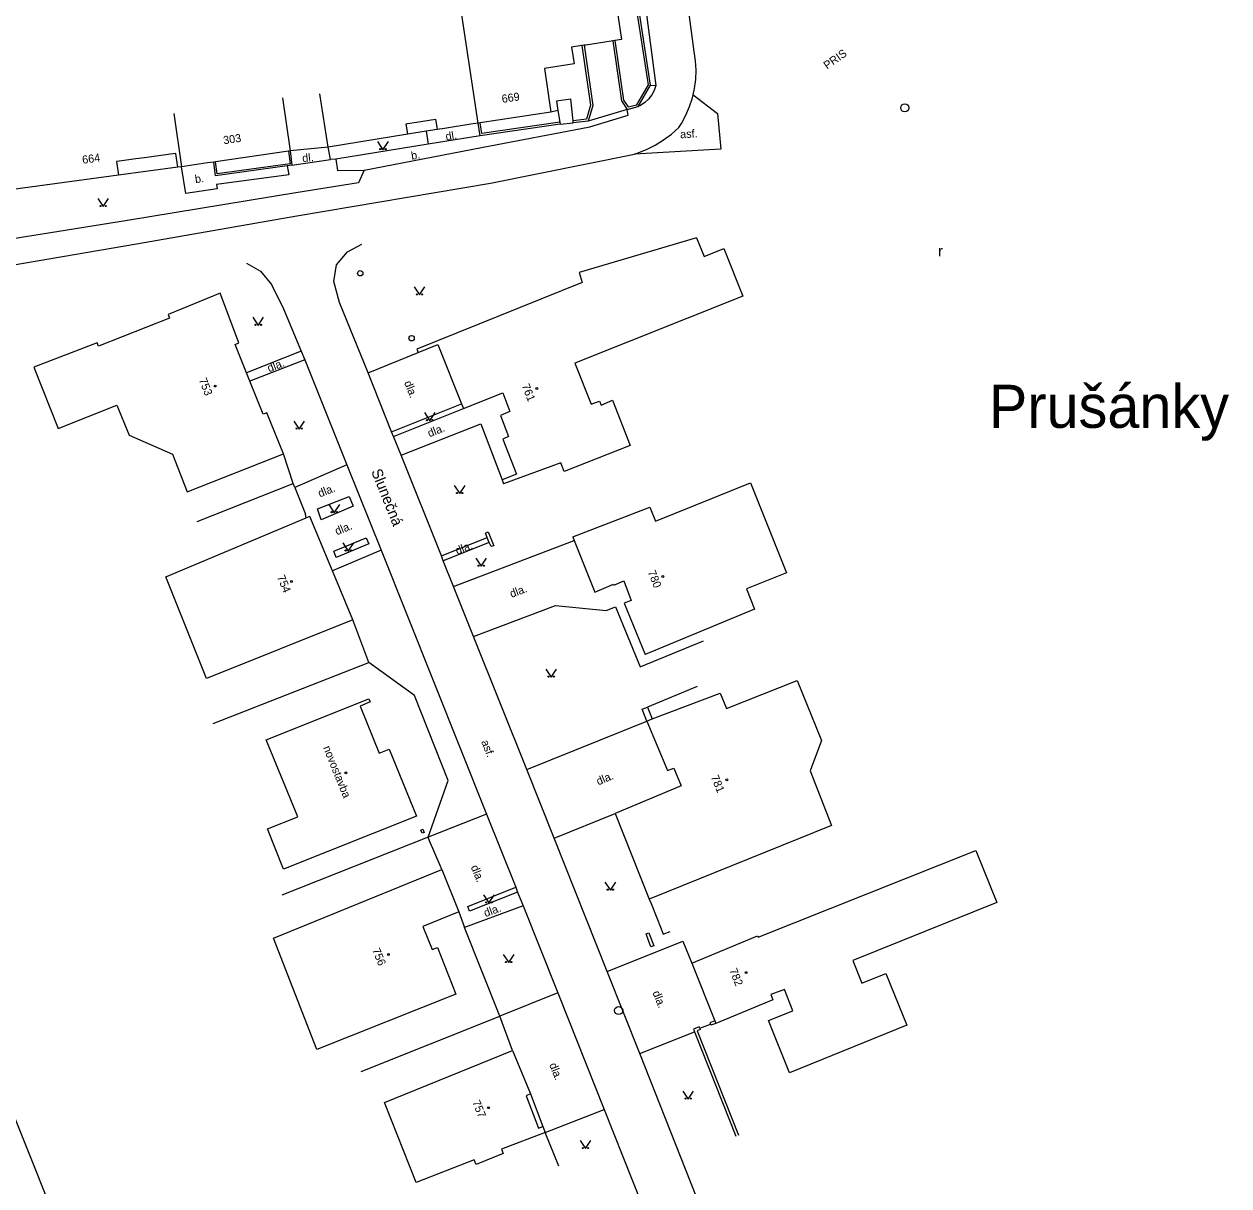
# Model space of a CAD drawing. Extents: x -577457 to -568404, y -1208466 to -1201387.
# Drawn here: x -574991.3 to -574879.4, y -1204504.5 to -1204396.7 of the extents above; entities that cross this region are included whole.
import ezdxf

# ---------------------------------------------------------------- set-up
doc = ezdxf.new("R2010")
doc.units = 0
for name, color, linetype in [('BUDOVY_MĚŘ', 7, 'Continuous'), ('BUDOVY_NEMĚŘ', 7, 'Continuous'), ('MAP_ZN_BP', 7, 'Continuous'), ('NÁZVY_SÍDEL_JEDNOTKY', 7, 'Continuous'), ('NÁZVY_ULIC_TOK_SMĚR', 7, 'Continuous'), ('OBVOD_PILÍŘE', 7, 'Continuous'), ('POMOC_POPIS', 7, 'Continuous'), ('ROZHRANÍ_PLOCH', 7, 'Continuous'), ('ZN_BP', 7, 'Continuous'), ('ZN_BUDOV', 7, 'Continuous'), ('ZN_DOPLŇKOVÉ', 7, 'Continuous'), ('ZN_KULTUR', 7, 'Continuous'), ('Č_POPIS_ORIENT', 7, 'Continuous')]:
    doc.layers.add(name, color=color, linetype=linetype)

msp = doc.modelspace()

# ---------------------------------------------------------------- linework, layer by layer
at = {"layer": 'BUDOVY_MĚŘ'}
for points in [[(-574949.15, -1204405.86), (-574950.99, -1204393.54), (-574936.84, -1204391.4), (-574936.83, -1204391.46)], [(-574936.83, -1204391.46), (-574935.82, -1204398.11), (-574936.44, -1204398.21)], [(-574939.51, -1204398.67), (-574940.47, -1204398.82), (-574940.24, -1204400.38), (-574942.98, -1204400.79), (-574942.41, -1204404.85)], [(-574939.31, -1204398.64), (-574939.51, -1204398.67)], [(-574939.16, -1204398.62), (-574939.31, -1204398.64)], [(-574936.64, -1204398.24), (-574936.79, -1204398.26)], [(-574936.44, -1204398.21), (-574936.64, -1204398.24)], [(-574963.06, -1204408.09), (-574963.85, -1204403.15)], [(-574967.32, -1204403.51), (-574966.6, -1204408.45)], [(-574977.41, -1204404.97), (-574976.69, -1204409.92)], [(-574942.41, -1204404.85), (-574948.95, -1204405.83)], [(-574953.97, -1204406.63), (-574955.67, -1204406.9)], [(-574952.94, -1204406.47), (-574953.97, -1204406.63)], [(-574952.27, -1204406.36), (-574952.94, -1204406.47)], [(-574949.15, -1204405.86), (-574949.82, -1204405.97)], [(-574948.95, -1204405.83), (-574949.15, -1204405.86)], [(-574955.67, -1204406.9), (-574963.06, -1204408.09)], [(-574966.75, -1204408.47), (-574973.53, -1204409.46)], [(-574966.6, -1204408.45), (-574966.75, -1204408.47)], [(-574977.03, -1204409.97), (-574982.55, -1204410.71)], [(-574976.69, -1204409.92), (-574977.03, -1204409.97)], [(-574976.28, -1204409.86), (-574976.69, -1204409.92)], [(-574973.68, -1204409.48), (-574974.28, -1204409.57)], [(-574973.53, -1204409.46), (-574973.68, -1204409.48)], [(-574982.55, -1204410.71), (-574992.56, -1204412.06)], [(-574928.86, -1204416.51), (-574939.77, -1204419.74), (-574939.49, -1204420.66), (-574954.85, -1204426.86), (-574954.72, -1204427.17)], [(-574970.65, -1204429.04), (-574971.7, -1204426.41), (-574971.36, -1204426.28), (-574973.11, -1204421.65), (-574977.93, -1204423.63), (-574977.79, -1204423.97), (-574984.4, -1204426.59), (-574984.53, -1204426.26), (-574990.39, -1204428.54)], [(-574954.72, -1204427.17), (-574952.9, -1204426.42), (-574950.68, -1204431.94)], [(-574990.39, -1204428.54), (-574988.13, -1204434.21)], [(-574950.51, -1204432.37), (-574946.86, -1204430.91), (-574946.19, -1204432.65), (-574947.07, -1204433.02), (-574946.32, -1204434.97), (-574946.86, -1204435.2), (-574945.57, -1204438.46), (-574946.92, -1204439)], [(-574988.13, -1204434.21), (-574982.68, -1204432.07), (-574981.55, -1204434.84)], [(-574950.68, -1204431.94), (-574950.51, -1204432.37)], [(-574946.92, -1204439), (-574946.78, -1204439.35)], [(-574962.66, -1204447.44), (-574964.77, -1204442.38), (-574965.11, -1204442.52)], [(-574940.35, -1204444.27), (-574940.22, -1204444.62)], [(-574940.22, -1204444.62), (-574938.31, -1204449.42), (-574936.59, -1204448.67), (-574936.55, -1204448.77), (-574935.63, -1204448.37), (-574934.93, -1204450.18), (-574935.59, -1204450.43), (-574933.65, -1204455.19)], [(-574960.78, -1204451.97), (-574962.66, -1204447.44)], [(-574959.28, -1204459.32), (-574959.16, -1204459.6), (-574960.1, -1204460), (-574958.34, -1204464.36), (-574957.41, -1204463.99), (-574954.88, -1204470.21), (-574967.21, -1204475.12), (-574968.71, -1204471.39), (-574965.88, -1204470.28), (-574968.82, -1204463.11), (-574959.28, -1204459.32)], [(-574933.48, -1204461.39), (-574931.57, -1204465.97), (-574930.98, -1204465.75), (-574930.29, -1204467.39), (-574936.43, -1204469.97), (-574933.26, -1204477.91)], [(-574933.48, -1204461.39), (-574932.98, -1204461.18)], [(-574952.52, -1204475.17), (-574950.94, -1204479.09)], [(-574929.31, -1204483.86), (-574927.17, -1204489.21)], [(-574927.17, -1204489.21), (-574927.08, -1204489.45)], [(-574945.95, -1204491.97), (-574944.28, -1204496)], [(-574944.28, -1204496), (-574944.69, -1204496.17), (-574943.54, -1204499.18), (-574943.14, -1204499.02)], [(-574944.28, -1204496), (-574943.14, -1204499.02)], [(-574943.14, -1204499.02), (-574942.92, -1204499.59)]]:
    msp.add_lwpolyline(points, dxfattribs=at)
at = {"layer": 'BUDOVY_NEMĚŘ'}
for points in [[(-574928.86, -1204416.51), (-574928.16, -1204418.24), (-574926.34, -1204417.5), (-574924.57, -1204421.94), (-574940.16, -1204428.17), (-574938.65, -1204431.97), (-574937.88, -1204431.67), (-574937.72, -1204432.04), (-574936.68, -1204431.6), (-574935.02, -1204435.81), (-574941.15, -1204438.22), (-574941.47, -1204437.41), (-574946.78, -1204439.35)], [(-574940.35, -1204444.27), (-574933.19, -1204441.53), (-574932.68, -1204442.81), (-574923.86, -1204439.28), (-574920.51, -1204447.63), (-574924.23, -1204449.12), (-574923.48, -1204450.98), (-574933.65, -1204455.19)], [(-574960.78, -1204451.97), (-574974.36, -1204457.44), (-574978.15, -1204448), (-574965.11, -1204442.52)], [(-574932.98, -1204461.18), (-574926.67, -1204458.8), (-574926.08, -1204460.21), (-574919.51, -1204457.62), (-574917.27, -1204463.19), (-574918.32, -1204466.01), (-574916.32, -1204471.09), (-574933.26, -1204477.91)], [(-574929.31, -1204483.86), (-574923.21, -1204481.33), (-574923.13, -1204481.46), (-574902.94, -1204473.41), (-574900.98, -1204478.23), (-574914.35, -1204483.6), (-574913.51, -1204485.71), (-574911.28, -1204484.81), (-574909.34, -1204489.63), (-574920.22, -1204494.03), (-574922.18, -1204489.18), (-574919.93, -1204488.28), (-574920.71, -1204486.29), (-574921.96, -1204486.78), (-574921.79, -1204487.27), (-574927.08, -1204489.45)], [(-574950.94, -1204479.09), (-574954.29, -1204480.47), (-574953.42, -1204482.6), (-574952.92, -1204482.4), (-574951.23, -1204486.73), (-574964.11, -1204491.87), (-574968.15, -1204481.53), (-574952.52, -1204475.17)], [(-574957.85, -1204496.79), (-574945.95, -1204491.97)], [(-574942.92, -1204499.59), (-574946.97, -1204501.12), (-574946.81, -1204501.54), (-574949.34, -1204502.55), (-574949.5, -1204502.13), (-574954.91, -1204504.23), (-574957.85, -1204496.79)]]:
    msp.add_lwpolyline(points, dxfattribs=at)
at = {"layer": 'MAP_ZN_BP'}
for centre, radius in [((-574909.53, -1204404.45), 0.375), ((-574909.53, -1204404.45), 0.0005), ((-574936.1, -1204488.26), 0.375), ((-574936.1, -1204488.26), 0.0005)]:
    msp.add_circle(centre, radius, dxfattribs=at)
at = {"layer": 'OBVOD_PILÍŘE'}
for points in [[(-574948.12, -1204444.81), (-574948.22, -1204444.58), (-574948.31, -1204444.34), (-574948.46, -1204443.95), (-574948.2, -1204443.83), (-574947.7, -1204445.1), (-574947.95, -1204445.19), (-574948.12, -1204444.81)], [(-574954.21, -1204471.57), (-574954.15, -1204471.72), (-574954.35, -1204471.8), (-574954.47, -1204471.51), (-574954.27, -1204471.42), (-574954.21, -1204471.57)], [(-574933.32, -1204481.74), (-574933.55, -1204481.14), (-574933.31, -1204481.04), (-574932.84, -1204482.25), (-574933.1, -1204482.34), (-574933.32, -1204481.74)]]:
    msp.add_lwpolyline(points, dxfattribs=at)
at = {"layer": 'ROZHRANÍ_PLOCH'}
for points in [[(-574939.45, -1204323.76), (-574939.77, -1204330.91), (-574939.97, -1204334.35), (-574940.08, -1204337.79), (-574940.11, -1204341.23), (-574940.07, -1204344.67), (-574939.94, -1204348.11), (-574939.74, -1204351.54), (-574935.91, -1204377.69), (-574932.64, -1204402.37)], [(-574929.18, -1204403.24), (-574929.06, -1204402.66), (-574928.94, -1204401.81), (-574928.91, -1204400.94), (-574928.96, -1204400.08), (-574929.09, -1204399.22), (-574932.17, -1204375.97)], [(-574929.18, -1204403.24), (-574926.93, -1204404.98), (-574926.6, -1204408.29), (-574934.63, -1204408.74)], [(-574934.63, -1204408.74), (-574934.37, -1204408.65), (-574933.52, -1204408.32), (-574932.71, -1204407.91), (-574931.93, -1204407.43), (-574931.2, -1204406.89), (-574930.52, -1204406.28), (-574930.27, -1204405.89), (-574929.85, -1204405.13), (-574929.51, -1204404.33), (-574929.25, -1204403.51), (-574929.18, -1204403.24)], [(-574932.64, -1204402.37), (-574932.8, -1204402.83), (-574933.02, -1204403.25), (-574933.32, -1204403.64), (-574933.67, -1204403.97), (-574934.08, -1204404.23), (-574934.29, -1204404.34)], [(-574933.13, -1204402.35), (-574932.64, -1204402.37)], [(-574940.33, -1204405.65), (-574940.55, -1204403.65), (-574941.86, -1204403.82), (-574941.73, -1204404.7)], [(-574959.74, -1204410.24), (-574948.83, -1204408.13), (-574938.76, -1204406.22), (-574935.21, -1204405.13), (-574935.32, -1204404.6)], [(-574941.73, -1204404.7), (-574942.41, -1204404.85)], [(-574941.73, -1204404.7), (-574941.57, -1204405.77)], [(-574935.32, -1204404.6), (-574938.92, -1204405.69)], [(-574953.97, -1204406.63), (-574953.78, -1204407.82)], [(-574941.57, -1204405.77), (-574941.54, -1204405.97)], [(-574941.54, -1204405.97), (-574940.31, -1204405.85)], [(-574940.31, -1204405.85), (-574940.33, -1204405.65)], [(-574953.78, -1204407.82), (-574962.35, -1204409.23)], [(-574948.97, -1204407.06), (-574953.78, -1204407.82)], [(-575072.64, -1204433.48), (-575062.14, -1204429.9), (-575043.66, -1204426.88), (-575009.66, -1204422), (-574980.88, -1204417.08), (-574965.97, -1204414.47), (-574948, -1204411.43), (-574934.63, -1204408.74)], [(-574962.85, -1204409.25), (-574963.06, -1204408.09)], [(-574966.89, -1204409.83), (-574966.73, -1204410.67), (-574973.45, -1204411.57), (-574973.39, -1204411.97), (-574976.28, -1204412.39), (-574976.69, -1204409.92)], [(-574966.43, -1204409.77), (-574962.85, -1204409.25)], [(-574962.35, -1204409.23), (-574962.85, -1204409.25)], [(-574962.35, -1204409.23), (-574962.2, -1204410.28), (-574959.74, -1204410.24)], [(-574959.74, -1204410.24), (-574960.24, -1204411.4), (-574966.07, -1204412.35), (-574981.69, -1204414.91), (-575005.1, -1204418.65)], [(-574959.36, -1204429.05), (-574962.03, -1204422.52), (-574962.53, -1204420.56), (-574962.29, -1204419.03), (-574961.28, -1204417.82), (-574959.95, -1204417.1)], [(-574970.65, -1204418.88), (-574969.35, -1204419.63), (-574968.33, -1204420.85), (-574967.21, -1204423.11), (-574965.58, -1204427.05)], [(-574965.58, -1204427.05), (-574970.65, -1204429.04)], [(-574965.24, -1204427.86), (-574970.33, -1204429.83)], [(-574965.58, -1204427.05), (-574965.24, -1204427.86)], [(-574965.24, -1204427.86), (-574961.33, -1204437.58)], [(-574959.36, -1204429.05), (-574954.72, -1204427.17)], [(-574970.33, -1204429.83), (-574970.65, -1204429.04)], [(-574957.18, -1204434.52), (-574959.36, -1204429.05)], [(-574981.55, -1204434.84), (-574977.53, -1204436.6), (-574976.17, -1204440.09), (-574967.23, -1204436.57), (-574968.77, -1204432.76), (-574969.11, -1204432.9), (-574970.33, -1204429.83)], [(-574957.18, -1204434.52), (-574950.68, -1204431.94)], [(-574956.99, -1204434.95), (-574950.51, -1204432.37)], [(-574956.99, -1204434.95), (-574957.18, -1204434.52)], [(-574956.29, -1204436.71), (-574948.9, -1204433.78), (-574946.92, -1204439)], [(-574956.29, -1204436.71), (-574956.99, -1204434.95)], [(-574952.56, -1204446.03), (-574956.29, -1204436.71)], [(-574961.33, -1204437.58), (-574966.16, -1204439.69)], [(-574961.33, -1204437.58), (-574958.14, -1204445.53)], [(-574964.06, -1204441.69), (-574961.11, -1204440.52), (-574960.74, -1204441.43), (-574963.72, -1204442.7), (-574964.06, -1204441.69)], [(-574962.56, -1204445.6), (-574959.53, -1204444.37), (-574959.3, -1204444.92), (-574962.33, -1204446.19), (-574962.56, -1204445.6)], [(-574952.56, -1204446.03), (-574948.31, -1204444.34)], [(-574951.42, -1204448.9), (-574940.22, -1204444.62)], [(-574958.14, -1204445.53), (-574962.66, -1204447.44)], [(-574958.14, -1204445.53), (-574948.38, -1204470.04)], [(-574948.12, -1204444.81), (-574952.38, -1204446.51)], [(-574952.38, -1204446.51), (-574952.56, -1204446.03)], [(-574951.42, -1204448.9), (-574952.38, -1204446.51)], [(-574949.57, -1204453.52), (-574951.42, -1204448.9)], [(-574949.57, -1204453.52), (-574941.97, -1204450.64), (-574937.27, -1204451.12), (-574936.38, -1204450.77), (-574934.11, -1204456.34), (-574928.22, -1204453.94)], [(-574944.62, -1204465.88), (-574949.57, -1204453.52)], [(-574944.62, -1204465.88), (-574933.48, -1204461.39)], [(-574942.1, -1204472.24), (-574944.62, -1204465.88)], [(-574948.38, -1204470.04), (-574953.78, -1204472.15)], [(-574948.38, -1204470.04), (-574945.66, -1204476.8)], [(-574942.1, -1204472.24), (-574936.43, -1204469.97)], [(-574937.17, -1204484.62), (-574942.1, -1204472.24)], [(-574945.48, -1204477.26), (-574949.95, -1204479.03), (-574950.11, -1204478.6), (-574945.66, -1204476.8)], [(-574945.66, -1204476.8), (-574945.48, -1204477.26)], [(-574945.48, -1204477.26), (-574944.96, -1204478.55)], [(-574944.96, -1204478.55), (-574950.42, -1204480.55)], [(-574944.96, -1204478.55), (-574941.74, -1204486.62)], [(-574937.17, -1204484.62), (-574930.14, -1204481.81), (-574929.31, -1204483.86)], [(-574934.12, -1204492.26), (-574937.17, -1204484.62)], [(-574941.74, -1204486.62), (-574947.12, -1204488.78)], [(-574941.74, -1204486.62), (-574937.43, -1204497.46)], [(-574934.12, -1204492.26), (-574929.07, -1204490.24)], [(-574922.21, -1204522.42), (-574934.12, -1204492.26)], [(-574942.92, -1204499.59), (-574937.43, -1204497.46)], [(-574937.43, -1204497.46), (-574926.91, -1204523.95)]]:
    msp.add_lwpolyline(points, dxfattribs=at)
at = {"layer": 'ZN_BP'}
for radius in [0.25, 0.0005]:
    msp.add_circle((-574955.32, -1204425.84), radius, dxfattribs=at)
at = {"layer": 'ZN_BUDOV'}
for centre in [(-574973.56, -1204430.28), (-574943.7, -1204430.51), (-574931.99, -1204447.97), (-574966.47, -1204448.43), (-574961.42, -1204466.19), (-574926.06, -1204466.84), (-574957.48, -1204483.06), (-574924.27, -1204484.74), (-574948.19, -1204497.28)]:
    msp.add_circle(centre, 0.0875, dxfattribs=at)
at = {"layer": 'ZN_DOPLŇKOVÉ'}
for points in [[(-574936.44, -1204398.21), (-574935.65, -1204403.74), (-574935.23, -1204404.37), (-574934.42, -1204404.17), (-574933.34, -1204402.31), (-574935.05, -1204391.16)], [(-574933.13, -1204402.35), (-574934.85, -1204391.13)], [(-574939.51, -1204398.67), (-574938.71, -1204404.21), (-574939.07, -1204405.51), (-574940.33, -1204405.65)], [(-574939.31, -1204398.64), (-574938.5, -1204404.23), (-574938.92, -1204405.69)], [(-574936.79, -1204398.26), (-574939.16, -1204398.62)], [(-574936.64, -1204398.24), (-574935.84, -1204403.81), (-574935.32, -1204404.6)], [(-574934.29, -1204404.34), (-574933.13, -1204402.35)], [(-574935.32, -1204404.6), (-574934.29, -1204404.34)], [(-574954.88, -1204405.79), (-574953.09, -1204405.51), (-574952.94, -1204406.47)], [(-574955.67, -1204406.9), (-574955.82, -1204405.94), (-574955.71, -1204405.92)], [(-574955.71, -1204405.92), (-574954.88, -1204405.79)], [(-574949.82, -1204405.97), (-574952.27, -1204406.36)], [(-574948.97, -1204407.06), (-574949.15, -1204405.86)], [(-574941.54, -1204405.97), (-574948.97, -1204407.06)], [(-574941.57, -1204405.77), (-574948.81, -1204406.83), (-574948.95, -1204405.83)], [(-574938.92, -1204405.69), (-574940.31, -1204405.85)], [(-574977.71, -1204408.75), (-574980.13, -1204409.08)], [(-574977.03, -1204409.97), (-574977.21, -1204408.68), (-574977.71, -1204408.75)], [(-574966.75, -1204408.47), (-574966.6, -1204409.64), (-574973.39, -1204410.59), (-574973.53, -1204409.46)], [(-574963.06, -1204408.09), (-574966.6, -1204408.45)], [(-574966.6, -1204408.45), (-574966.43, -1204409.77)], [(-574982.24, -1204409.36), (-574982.73, -1204409.43), (-574982.55, -1204410.71)], [(-574980.94, -1204409.19), (-574982.24, -1204409.36)], [(-574980.13, -1204409.08), (-574980.94, -1204409.19)], [(-574974.28, -1204409.57), (-574976.28, -1204409.86)], [(-574966.89, -1204409.83), (-574973.52, -1204410.75), (-574973.68, -1204409.48)], [(-574966.43, -1204409.77), (-574966.89, -1204409.83)], [(-574966.31, -1204439.34), (-574967.23, -1204436.57)], [(-574975.25, -1204442.86), (-574966.31, -1204439.34)], [(-574966.16, -1204439.69), (-574966.31, -1204439.34)], [(-574966.16, -1204439.69), (-574965.19, -1204442.17)], [(-574965.11, -1204442.52), (-574965.19, -1204442.17)], [(-574959.28, -1204455.94), (-574960.78, -1204451.97)], [(-574973.74, -1204461.61), (-574959.28, -1204455.94)], [(-574953.78, -1204472.15), (-574951.92, -1204466.89), (-574955.04, -1204459.02), (-574959.28, -1204455.94)], [(-574928.82, -1204458.16), (-574933.43, -1204460.08)], [(-574933.48, -1204461.39), (-574933.93, -1204460.29), (-574933.43, -1204460.08)], [(-574933.43, -1204460.08), (-574932.98, -1204461.18)], [(-574953.78, -1204472.15), (-574967.37, -1204477.55)], [(-574953.65, -1204472.5), (-574953.78, -1204472.15)], [(-574952.67, -1204474.8), (-574953.65, -1204472.5)], [(-574952.52, -1204475.17), (-574952.67, -1204474.8)], [(-574933.26, -1204477.91), (-574933.09, -1204478.32)], [(-574933.09, -1204478.32), (-574932.15, -1204480.67)], [(-574950.94, -1204479.09), (-574950.42, -1204480.55)], [(-574947.12, -1204488.78), (-574950.42, -1204480.55)], [(-574932.15, -1204480.67), (-574931.95, -1204481.16), (-574931.33, -1204480.91)], [(-574960, -1204493.92), (-574947.12, -1204488.78)], [(-574945.95, -1204491.97), (-574947.12, -1204488.78)], [(-574928.57, -1204489.9), (-574927.58, -1204489.51)], [(-574927.17, -1204489.21), (-574927.62, -1204489.39), (-574927.58, -1204489.51)], [(-574927.08, -1204489.45), (-574927.53, -1204489.63), (-574927.58, -1204489.51)], [(-574928.57, -1204489.9), (-574928.62, -1204489.78), (-574929.15, -1204490), (-574929.07, -1204490.24)], [(-574929.07, -1204490.24), (-574925.22, -1204499.93)], [(-574928.57, -1204489.9), (-574928.52, -1204490.03), (-574928.82, -1204490.14), (-574924.98, -1204499.84)], [(-574994.38, -1204492.75), (-574988.41, -1204507.62)], [(-574941.65, -1204502.72), (-574942.92, -1204499.59)]]:
    msp.add_lwpolyline(points, dxfattribs=at)
for radius in [0.25, 0.0005]:
    msp.add_circle((-574960.09, -1204419.81), radius, dxfattribs=at)
at = {"layer": 'ZN_KULTUR'}
for points in [[(-574958.48, -1204407.59), (-574957.98, -1204408.34), (-574957.48, -1204407.59)], [(-574984.46, -1204412.87), (-574983.96, -1204413.62), (-574983.46, -1204412.87)], [(-574955.09, -1204421.07), (-574954.59, -1204421.82), (-574954.09, -1204421.07)], [(-574970.06, -1204423.9), (-574969.56, -1204424.65), (-574969.06, -1204423.9)], [(-574966.26, -1204433.53), (-574965.76, -1204434.28), (-574965.26, -1204433.53)], [(-574954.14, -1204432.75), (-574953.64, -1204433.5), (-574953.14, -1204432.75)], [(-574951.36, -1204439.52), (-574950.86, -1204440.27), (-574950.36, -1204439.52)], [(-574963, -1204441.29), (-574962.5, -1204442.04), (-574962, -1204441.29)], [(-574961.7, -1204444.85), (-574961.2, -1204445.6), (-574960.7, -1204444.85)], [(-574949.36, -1204446.26), (-574948.86, -1204447.01), (-574948.36, -1204446.26)], [(-574942.87, -1204456.56), (-574942.37, -1204457.31), (-574941.87, -1204456.56)], [(-574937.37, -1204476.34), (-574936.87, -1204477.09), (-574936.37, -1204476.34)], [(-574948.64, -1204477.52), (-574948.14, -1204478.27), (-574947.64, -1204477.52)], [(-574946.81, -1204483.06), (-574946.31, -1204483.81), (-574945.81, -1204483.06)], [(-574930.15, -1204495.73), (-574929.65, -1204496.48), (-574929.15, -1204495.73)], [(-574939.67, -1204500.33), (-574939.17, -1204501.08), (-574938.67, -1204500.33)]]:
    msp.add_lwpolyline(points, dxfattribs=at)
for centre in [(-574958.23, -1204408.29), (-574957.73, -1204408.29), (-574984.21, -1204413.57), (-574983.71, -1204413.57), (-574954.84, -1204421.77), (-574954.34, -1204421.77), (-574969.81, -1204424.6), (-574969.31, -1204424.6), (-574953.89, -1204433.45), (-574953.39, -1204433.45), (-574966.01, -1204434.23), (-574965.51, -1204434.23), (-574951.11, -1204440.22), (-574950.61, -1204440.22), (-574962.75, -1204441.99), (-574962.25, -1204441.99), (-574961.45, -1204445.55), (-574960.95, -1204445.55), (-574949.11, -1204446.96), (-574948.61, -1204446.96), (-574942.62, -1204457.26), (-574942.12, -1204457.26), (-574937.12, -1204477.04), (-574936.62, -1204477.04), (-574948.39, -1204478.22), (-574947.89, -1204478.22), (-574946.56, -1204483.76), (-574946.06, -1204483.76), (-574929.9, -1204496.43), (-574929.4, -1204496.43), (-574939.42, -1204501.03), (-574938.92, -1204501.03)]:
    msp.add_circle(centre, 0.05, dxfattribs=at)

# ---------------------------------------------------------------- texts
at = {"layer": 'NÁZVY_SÍDEL_JEDNOTKY'}
msp.add_text('Prušánky', height=4, dxfattribs=at).set_placement((-574901.72, -1204434.16))
at = {"layer": 'NÁZVY_ULIC_TOK_SMĚR'}
msp.add_text('Slunečná', height=1, rotation=291.81, dxfattribs=at).set_placement((-574959.09, -1204438.2))
at = {"layer": 'POMOC_POPIS'}
for s, rotation, p in [('PRIS', 35.36, (-574916.74, -1204400.91)), ('dl.', 9.1, (-574952.11, -1204407.49)), ('asf.', 3.22, (-574930.37, -1204407.28)), ('dl.', 5.95, (-574965.44, -1204409.5)), ('b.', 9.1, (-574955.31, -1204409.28)), ('b.', 8.28, (-574975.39, -1204411.45)), ('dla.', 21.16, (-574968.55, -1204429.01)), ('dla.', 291.73, (-574956.03, -1204429.96)), ('dla.', 21.63, (-574953.66, -1204435.05)), ('dla.', 21.63, (-574963.84, -1204440.63)), ('dla.', 22.09, (-574962.26, -1204444.14)), ('dla.', 21.76, (-574951.08, -1204445.95)), ('dla.', 20.75, (-574946.04, -1204449.95)), ('novostavba', 292.13, (-574963.56, -1204463.85)), ('asf.', 291.71, (-574948.88, -1204463.31)), ('dla.', 22.79, (-574937.98, -1204467.36)), ('dla.', 291.92, (-574949.84, -1204474.92)), ('dla.', 20.12, (-574948.46, -1204479.59)), ('dla.', 291.76, (-574932.97, -1204486.59)), ('dla.', 291.68, (-574942.56, -1204493.28))]:
    msp.add_text(s, height=0.75, rotation=rotation, dxfattribs=at).set_placement(p)
at = {"layer": 'ZN_KULTUR'}
msp.add_text('r', height=1, dxfattribs=at).set_placement((-574906.43, -1204418.24))
at = {"layer": 'Č_POPIS_ORIENT'}
for s, rotation, p in [('669', 8.49, (-574946.9, -1204404)), ('303', 8.28, (-574972.76, -1204407.84)), ('664', 7.68, (-574985.86, -1204409.65)), ('753', 291.51, (-574975.09, -1204429.7)), ('761', 291.91, (-574945.12, -1204430.24)), ('754', 292.64, (-574967.83, -1204448.01)), ('780', 291.7, (-574933.41, -1204447.55)), ('781', 292.64, (-574927.56, -1204466.57)), ('756', 292.22, (-574959, -1204482.63)), ('782', 291.8, (-574925.84, -1204484.51)), ('757', 292.51, (-574949.71, -1204496.76))]:
    msp.add_text(s, height=0.75, rotation=rotation, dxfattribs=at).set_placement(p)

doc.saveas('drawing.dxf')
